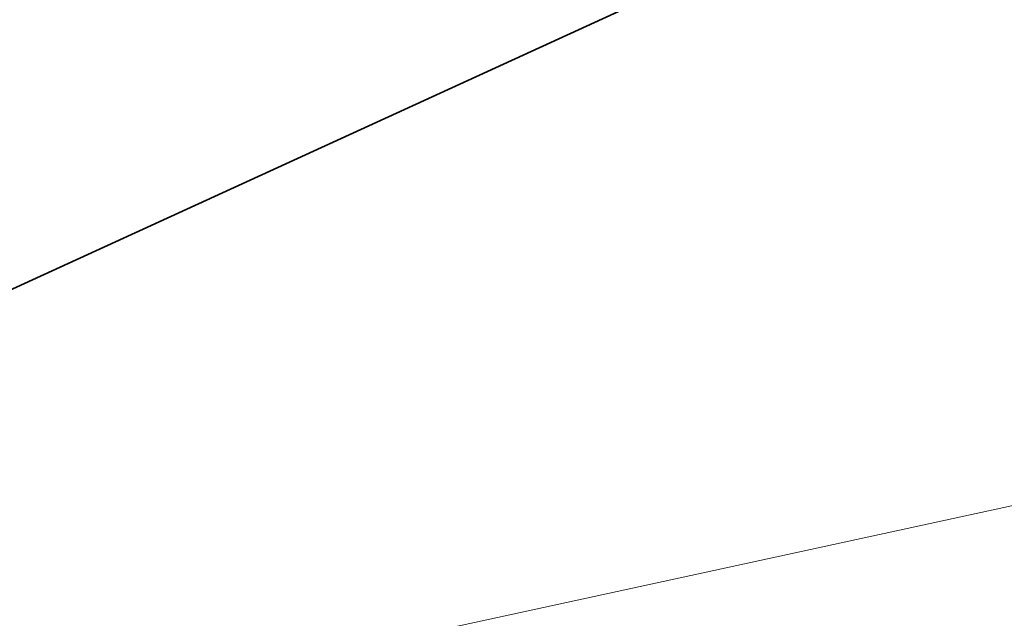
# Model space of a CAD drawing. Header units: metres. Extents: x 163628 to 167855, y 402678 to 405435.
# Tile 694 of 1056: x 165673.751 to 165674.368, y 404062.242 to 404062.617. Entities that reach past the tile are written whole.
import ezdxf

# ---------------------------------------------------------------- set-up
doc = ezdxf.new("R2010")
doc.units = ezdxf.units.M
for name, color, linetype, lineweight in [('X-CA190022.004-UO-BGT_Ondergrond$0$GE_314_WGDRijbaanLokaleweg_Vlak_GEM', 253, 'Continuous', 9), ('X-CA190022.004-UO-BGT_Ondergrond$0$GE_367_OWGBerm_groenvoorziening_grasenk_GEM', 253, 'Continuous', 9), ('X-CA190022.004-UO-BGT_Ondergrond$0$GE_401_OTDErf_Vlak_GEM', 253, 'Continuous', 9), ('X-CA190022.004-UO-BGT_Ondergrond$0$GE_601_PNDgrondvlakpand_Vlak_MV_GEM', 34, 'Continuous', 35)]:
    doc.layers.add(name, color=color, linetype=linetype, lineweight=lineweight)
doc.layers.add('X-CA190022.004-UO-KL_Wenstracé_v0.3$0$N-WE-KL-TRACE_WENSTRACE-G 1.5m', color=24, linetype='Continuous', lineweight=35, transparency=0.6)
doc.layers.add('X-CA190022.004-UO-KLIC$0$B-OI-KL-WATER_BW_0000551269_VECT_19O042616-G', color=42, linetype='X-CA190022.004-UO-KLIC$0$1-200 WATERLEIDING', lineweight=0, transparency=0.25)
doc.styles.add('X-CA190022.004-UO-KLIC$0$NLCS-ISO', font='NLCS-ISO.ttf')
doc.linetypes.add('X-CA190022.004-UO-KLIC$0$1-200 WATERLEIDING', pattern='A,1.5,-0.6,["WATER",X-CA190022.004-UO-KLIC$0$NLCS-ISO,S=0.24,R=0,X=-0.5,Y=-0.12],-0.65', length=2.75)

msp = doc.modelspace()

# ---------------------------------------------------------------- linework, layer by layer
at = {"layer": 'X-CA190022.004-UO-BGT_Ondergrond$0$GE_314_WGDRijbaanLokaleweg_Vlak_GEM', "extrusion": (0, 0, -1)}
msp.add_arc((-165627.92041, 404108.72456), 72.11001, 211.3846885, 240.3008563, dxfattribs=at)
at = {"layer": 'X-CA190022.004-UO-BGT_Ondergrond$0$GE_314_WGDRijbaanLokaleweg_Vlak_GEM'}
msp.add_arc((165623.99905, 404115.44948), 75.77967, 311.0451111, 322.4973867, dxfattribs=at)
at = {"layer": 'X-CA190022.004-UO-BGT_Ondergrond$0$GE_367_OWGBerm_groenvoorziening_grasenk_GEM'}
msp.add_arc((165627.92041, 404108.72456), 72.11001, 299.6991437, 328.6153115, dxfattribs=at)
at = {"layer": 'X-CA190022.004-UO-BGT_Ondergrond$0$GE_367_OWGBerm_groenvoorziening_grasenk_GEM', "extrusion": (0, 0, -1)}
msp.add_arc((-165623.99905, 404115.44948), 75.77967, 217.5026133, 228.9548889, dxfattribs=at)
at = {"layer": 'X-CA190022.004-UO-BGT_Ondergrond$0$GE_401_OTDErf_Vlak_GEM', "flags": 128}
msp.add_lwpolyline([(165654.73, 404074.15), (165660.27, 404076.67), (165661.73, 404073.54), (165664.42, 404074.811), (165668.98, 404076.861), (165671.4, 404071.501), (165669.48, 404070.631), (165671.76, 404065.481), (165673.13, 404066.081), (165674.07, 404065.751), (165674.97, 404063.731), (165674.58, 404062.831), (165673.25, 404062.221), (165673.47, 404061.721), (165669.413, 404059.878), (165668.188, 404059.322), (165659.93, 404055.571), (165657.86, 404060.121), (165655.74, 404064.81), (165655.13, 404066.16), (165656.224, 404066.655), (165654.58, 404070.27)], dxfattribs=at)
at = {"layer": 'X-CA190022.004-UO-BGT_Ondergrond$0$GE_601_PNDgrondvlakpand_Vlak_MV_GEM', "flags": 128}
msp.add_lwpolyline([(165664.42, 404074.811), (165668.98, 404076.861), (165671.4, 404071.501), (165669.48, 404070.631), (165671.76, 404065.481), (165673.13, 404066.081), (165674.07, 404065.751), (165674.97, 404063.731), (165674.58, 404062.831), (165673.25, 404062.221), (165673.47, 404061.721), (165669.413, 404059.878), (165666.36, 404066.69), (165665.79, 404066.43), (165665.39, 404067.33), (165664.56, 404066.96), (165664.04, 404068.11), (165664.14, 404068.15), (165661.73, 404073.54), (165664.42, 404074.811)], dxfattribs=at)
at = {"layer": 'X-CA190022.004-UO-KL_Wenstracé_v0.3$0$N-WE-KL-TRACE_WENSTRACE-G 1.5m', "lineweight": 18, "ltscale": 0.2, "const_width": 1.5}
msp.add_lwpolyline([(165576.11775, 404009.78617, 0.039739), (165596.16603, 404018.27493), (165667.34149, 404052.87532, 0.124118), (165678.24741, 404062.05122), (165690.19195, 404078.62901, -0.152208), (165708.4365, 404092.33628, -0.152208)], format="xyb", dxfattribs=at)
at = {"layer": 'X-CA190022.004-UO-KLIC$0$B-OI-KL-WATER_BW_0000551269_VECT_19O042616-G', "flags": 128}
msp.add_lwpolyline([(165679.83333, 404063.5), (165672.16667, 404061.83333)], dxfattribs=at)

doc.saveas('drawing.dxf')
